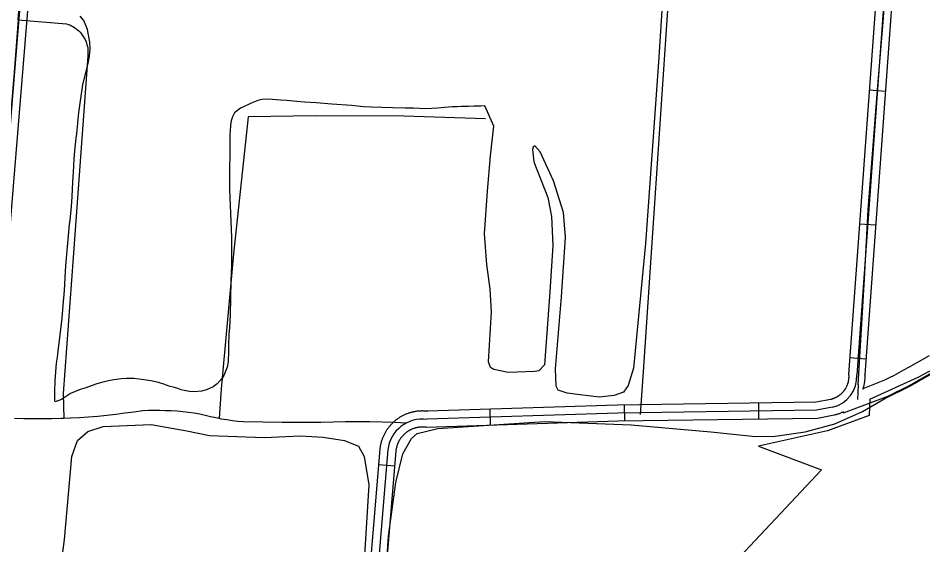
# Model space of a CAD drawing. Extents: x 3419139 to 3457078, y 540382 to 565875.
# Drawn here: x 3447012 to 3448697, y 546974 to 547955 of the extents above; entities that cross this region are included whole.
import ezdxf

# ---------------------------------------------------------------- set-up
doc = ezdxf.new("R2010")
doc.units = 0
for name, color, linetype in [('V-DTCH-CNTR', 7, 'Continuous'), ('V-ROAD-CNTR', 7, 'Continuous'), ('V-SITE-VEGE', 7, 'Continuous'), ('V-TOPO-SHOR', 7, 'Continuous')]:
    doc.layers.add(name, color=color, linetype=linetype)

msp = doc.modelspace()

# ---------------------------------------------------------------- linework, layer by layer
at = {"layer": 'V-DTCH-CNTR'}
msp.add_line((3448576.4, 547272.5), (3448575, 547244.8), dxfattribs=at)
for points in [[(3448622.7, 547948.5), (3448634, 548105.1), (3448647.3, 548287.4), (3448664.4, 548512.2), (3448677.1, 548730.2), (3448679.6, 548821.7), (3448690.1, 548993.3), (3448701.8, 549183.2), (3448716.9, 549400), (3448730.9, 549601.4), (3448744.5, 549814.6), (3448760.3, 550055.6), (3448774.7, 550274.8), (3448791.3, 550506.7), (3448808.4, 550756.8), (3448822.7, 550961.7), (3448839.8, 551202.3), (3448853.3, 551412.8), (3448853, 551472.2)], [(3447012.7, 547952), (3447022.6, 548073.6), (3447030.5, 548202.8), (3447033.9, 548246.8), (3447050.2, 548464.7), (3447062.3, 548634.3), (3447073.3, 548792), (3447084.7, 548947.3), (3447090.4, 549016.3), (3447094.2, 549065), (3447108.7, 549217.2), (3447123.2, 549396.7), (3447128.5, 549465.2), (3447141.4, 549656.2), (3447157.3, 549866.2), (3447171.7, 550073.1), (3447187.2, 550287.4), (3447202.8, 550482.8), (3447213.3, 550663.8), (3447225.7, 550862.4), (3447229.9, 550909.9), (3447244, 551082.3), (3447258.4, 551280.8)], [(3448637.5, 548152.9), (3448525.9, 548153.7), (3448368, 548156.1), (3448234.5, 548159.3), (3448219.1, 547933.5), (3448192.6, 547545.8), (3448176.5, 547305.8), (3448170.5, 547216.9)], [(3447012.7, 547952), (3447004.2, 547846.8), (3446994.1, 547721.2), (3446978, 547514.5), (3446977.9, 547514.2), (3446959.8, 547297.9), (3446953.9, 547212.6), (3446942.4, 546981.6), (3446925, 546745.7), (3446907.2, 546480.8), (3446900.7, 546407)], [(3447012.7, 547952), (3447102.2, 547944.9), (3447105.4, 547943.8), (3447108.5, 547942.6), (3447111.6, 547941.2), (3447114.5, 547939.6), (3447117.4, 547937.8), (3447120.1, 547935.9), (3447122.7, 547933.8), (3447125.2, 547931.5), (3447127.6, 547929.1), (3447129.8, 547926.6), (3447131.8, 547923.9), (3447133.7, 547921.2), (3447135.4, 547918.3), (3447137, 547915.3), (3447138.3, 547912.2), (3447139.5, 547909.1), (3447140.5, 547905.9), (3447141.3, 547902.6), (3447141.9, 547899.3), (3447142.3, 547884.8), (3447114.6, 547509.7), (3447096.5, 547255.9), (3447097.3, 547209.4)], [(3448576.4, 547272.5), (3448588.3, 547469.8), (3448595, 547598.3), (3448612, 547813.7), (3448622.7, 547948.5)], [(3447882.7, 547767.8), (3447730.7, 547772.5), (3447566.5, 547773.4), (3447440.4, 547771.8), (3447413.6, 547516.1), (3447390.7, 547264.7), (3447386.6, 547209.3)], [(3447735.6, 547201.1), (3447712.9, 547202), (3447690.1, 547202.7), (3447667.3, 547203.1), (3447644.5, 547203.3), (3447621.7, 547203.2), (3447598.9, 547202.9), (3447576.1, 547202.3), (3447540, 547202.2), (3447503.9, 547202.3), (3447467.9, 547202.6), (3447431.8, 547203.1), (3447421.5, 547204.1), (3447411.2, 547205.3), (3447401, 547206.8), (3447390.8, 547208.5), (3447386.6, 547209.3), (3447380.6, 547210.5), (3447370.5, 547212.6), (3447360.4, 547215.1), (3447350.4, 547217.7), (3447339.9, 547219.3), (3447329.3, 547220.7), (3447318.8, 547221.9), (3447308.2, 547222.9), (3447297.5, 547223.6), (3447286.9, 547224.1), (3447276.2, 547224.4), (3447265.6, 547224.5), (3447255, 547224.4), (3447244.3, 547224), (3447227.6, 547221.5), (3447210.8, 547219.2), (3447194.1, 547217.1), (3447177.3, 547215.2), (3447160.5, 547213.5), (3447143.6, 547212.1), (3447126.7, 547210.9), (3447109.9, 547209.9), (3447097.3, 547209.4), (3447092.5, 547209.3), (3447075.2, 547208.8), (3447057.9, 547208.7), (3447040.5, 547208.7), (3447023.2, 547209), (3447005.8, 547209.6)]]:
    msp.add_lwpolyline(points, dxfattribs=at)
at = {"layer": 'V-ROAD-CNTR'}
for p, q in [((3448627, 547818.8), (3448597.1, 547821)), ((3448609, 547569.4), (3448579, 547571.6)), ((3448590.9, 547320.1), (3448561, 547322.3)), ((3448391.6, 547208.3), (3448391.2, 547238.3)), ((3447892.1, 547196.9), (3447891.1, 547226.9)), ((3448141.7, 547204.8), (3448141.2, 547234.8)), ((3447713.3, 547120.9), (3447683.4, 547123.4))]:
    msp.add_line(p, q, dxfattribs=at)
for points in [[(3446879.4, 546266.8), (3446896.9, 546378.7), (3446908.6, 546493.5), (3446937.9, 546930.9), (3446983.2, 547574.9), (3447028.9, 548137.5), (3447051.8, 548457.4), (3447079.9, 548868), (3447089.2, 549035.8), (3447105.9, 549132.9), (3447129.6, 549483.1), (3447181.5, 550222.3), (3447236.7, 550958.7), (3447270.4, 551432), (3447297, 551806.6), (3447321.7, 552154.8), (3447346.4, 552500.8), (3447393, 553181.3)], [(3446894.2, 546264.5), (3446911.8, 546376.8), (3446923.5, 546492.2), (3446952.8, 546929.9), (3446998.2, 547573.8), (3447043.8, 548136.4), (3447066.7, 548456.3), (3447094.9, 548867.1), (3447104.1, 549034.1), (3447120.8, 549131.1), (3447144.5, 549482), (3447196.4, 550221.2), (3447251.7, 550957.6), (3447285.3, 551430.9), (3447311.9, 551805.5), (3447336.6, 552153.7), (3447361.3, 552499.7), (3447407.9, 553180.3)], [(3448820.4, 550949.3), (3448809.7, 550768.5), (3448748.3, 549865.8), (3448679, 548778.2), (3448629.1, 548055.3), (3448573.7, 547291.1)], [(3448665.5, 548803.5), (3448664, 548779.2), (3448614.1, 548056.3), (3448558.7, 547291.2), (3448558.8, 547289.9), (3448558.8, 547289.1)], [(3448695.6, 548802.9), (3448693.9, 548777.2), (3448644.1, 548054.2), (3448588.8, 547290.9), (3448588.8, 547291.2), (3448588.8, 547290)], [(3448585.6, 547265.5), (3448598, 547270.2), (3448607.4, 547273.9), (3448616.6, 547277.8), (3448625.8, 547281.8), (3448634.9, 547286.1), (3448644, 547290.5), (3448652.9, 547295.1), (3448661.7, 547299.9), (3448670.6, 547304.9), (3448709.2, 547326.8)], [(3448558.8, 547289.1), (3448558.8, 547288.3), (3448558.8, 547287.6), (3448558.8, 547286.8), (3448558.8, 547286), (3448558.8, 547285.2), (3448558.7, 547284.5), (3448558.6, 547283.7), (3448558.6, 547282.9), (3448558.5, 547282.2), (3448558.4, 547281.4), (3448558.3, 547280.6), (3448558.1, 547279.9), (3448558, 547279.1), (3448557.8, 547278.4), (3448557.6, 547277.6), (3448557.5, 547276.9), (3448557.3, 547276.2), (3448557.1, 547275.4), (3448556.8, 547274.6), (3448556.6, 547273.9), (3448556.4, 547273.2), (3448556.1, 547272.5), (3448555.8, 547271.8), (3448555.5, 547271.1), (3448555.2, 547270.3), (3448554.9, 547269.6), (3448554.6, 547269), (3448554.3, 547268.2), (3448553.9, 547267.6), (3448553.5, 547266.9), (3448553.2, 547266.2), (3448552.8, 547265.6), (3448552.4, 547264.9), (3448552, 547264.2), (3448551.6, 547263.6), (3448551.2, 547262.9), (3448550.7, 547262.3), (3448550.3, 547261.7), (3448549.8, 547261), (3448549.4, 547260.5), (3448548.9, 547259.9), (3448548.3, 547259.2), (3448547.9, 547258.7), (3448547.4, 547258.1), (3448546.8, 547257.5), (3448546.3, 547257), (3448545.8, 547256.5), (3448545.2, 547255.9), (3448544.6, 547255.4), (3448544.1, 547254.9), (3448543.5, 547254.4), (3448542.9, 547253.9), (3448542.3, 547253.4), (3448541.7, 547252.9), (3448541.1, 547252.4), (3448540.4, 547252), (3448539.8, 547251.5), (3448539.2, 547251.1), (3448538.5, 547250.7), (3448537.9, 547250.3), (3448537.2, 547249.9), (3448536.6, 547249.5), (3448535.9, 547249.1), (3448535.2, 547248.7), (3448534.5, 547248.4), (3448533.9, 547248.1), (3448533.2, 547247.8), (3448532.4, 547247.4), (3448531.7, 547247.1), (3448531, 547246.8), (3448530.3, 547246.6), (3448529.6, 547246.3), (3448528.8, 547246), (3448528.2, 547245.8), (3448527.4, 547245.6), (3448526.6, 547245.3), (3448525.9, 547245.2), (3448525.5, 547245.1), (3448497.4, 547239.7), (3448128.5, 547234.6), (3447774.4, 547223.1), (3447775.4, 547222.9), (3447773.9, 547223.1), (3447772.5, 547223.2), (3447771.1, 547223.3), (3447769.8, 547223.4), (3447768.4, 547223.5), (3447766.9, 547223.5), (3447765.6, 547223.6), (3447764.2, 547223.6), (3447762.8, 547223.5), (3447761.4, 547223.5), (3447760, 547223.4), (3447758.7, 547223.3), (3447757.3, 547223.2), (3447755.8, 547223), (3447754.5, 547222.9), (3447753.1, 547222.7), (3447751.8, 547222.5), (3447750.4, 547222.2)], [(3448548.9, 547219.8), (3448608.8, 547242.2), (3448618.7, 547246.1), (3448628.5, 547250.2), (3448638.2, 547254.5), (3448647.9, 547259), (3448657.4, 547263.7), (3448666.9, 547268.6), (3448676.2, 547273.6), (3448685.4, 547278.8), (3448724.1, 547300.7)], [(3448588.8, 547290), (3448588.8, 547288.6), (3448588.8, 547287.3), (3448588.8, 547286.1), (3448588.8, 547284.8), (3448588.7, 547283.5), (3448588.6, 547282.2), (3448588.5, 547280.9), (3448588.4, 547279.6), (3448588.2, 547278.3), (3448588.1, 547277), (3448587.9, 547275.8), (3448587.6, 547274.5), (3448587.4, 547273.2), (3448587.1, 547272), (3448586.8, 547270.7), (3448586.5, 547269.4), (3448586.2, 547268.2), (3448585.9, 547267), (3448585.5, 547265.8), (3448585.1, 547264.5), (3448584.8, 547263.8)], [(3447750.4, 547222.2), (3447749, 547221.9), (3447747.6, 547221.6), (3447746.3, 547221.3), (3447745, 547221), (3447743.6, 547220.6), (3447742.3, 547220.2), (3447740.9, 547219.8), (3447739.6, 547219.4), (3447738.3, 547219), (3447737, 547218.5), (3447735.7, 547218), (3447734.4, 547217.4), (3447733.2, 547216.9), (3447731.9, 547216.4), (3447730.6, 547215.8), (3447729.3, 547215.1), (3447728.1, 547214.5), (3447726.9, 547213.9), (3447725.7, 547213.2), (3447724.5, 547212.5), (3447723.3, 547211.8), (3447722.1, 547211), (3447721, 547210.3), (3447719.8, 547209.5), (3447718.7, 547208.7), (3447717.6, 547207.9), (3447716.4, 547207), (3447715.3, 547206.2), (3447714.3, 547205.3), (3447713.2, 547204.4), (3447712.2, 547203.5), (3447711.1, 547202.6), (3447710.1, 547201.6), (3447709.1, 547200.6), (3447708.1, 547199.6), (3447707.2, 547198.6), (3447706.2, 547197.7), (3447705.3, 547196.6), (3447704.4, 547195.5), (3447703.5, 547194.5), (3447702.6, 547193.4), (3447701.7, 547192.3), (3447700.9, 547191.2), (3447700.1, 547190.1), (3447699.3, 547188.9), (3447698.5, 547187.8), (3447697.8, 547186.6), (3447697.1, 547185.4), (3447696.3, 547184.2), (3447695.6, 547183), (3447695, 547181.8), (3447694.3, 547180.6), (3447693.7, 547179.3), (3447693.1, 547178.1), (3447692.5, 547176.8), (3447691.9, 547175.6), (3447691.4, 547174.3), (3447690.9, 547173), (3447690.4, 547171.7), (3447689.9, 547170.4), (3447689.5, 547169), (3447689, 547167.7), (3447688.6, 547166.4), (3447688.3, 547165.1), (3447687.9, 547163.8), (3447687.6, 547162.4), (3447687.3, 547161), (3447687, 547159.7), (3447686.7, 547158.3), (3447686.5, 547156.9), (3447686.3, 547155.6), (3447686.1, 547154.2), (3447685.9, 547152.6), (3447613.5, 546281.4)], [(3448548.9, 547222.1), (3448548, 547221.6), (3448546.8, 547221), (3448545.6, 547220.5), (3448544.5, 547220), (3448543.3, 547219.4), (3448542.1, 547219), (3448540.9, 547218.5), (3448539.7, 547218), (3448538.5, 547217.6), (3448537.2, 547217.2), (3448536, 547216.8), (3448534.8, 547216.5), (3448533.5, 547216.1), (3448531.9, 547215.7), (3448500.4, 547209.8), (3448129.2, 547204.6), (3447772.6, 547193), (3447771.3, 547193.2), (3447770.6, 547193.3), (3447769.7, 547193.4), (3447768.9, 547193.4), (3447768, 547193.5), (3447767.1, 547193.5), (3447766.3, 547193.6), (3447765.4, 547193.6), (3447764.5, 547193.6), (3447763.7, 547193.6), (3447762.8, 547193.5), (3447761.9, 547193.5), (3447761, 547193.4), (3447760.2, 547193.3), (3447759.3, 547193.2), (3447758.5, 547193.1), (3447757.6, 547193), (3447756.7, 547192.9), (3447755.9, 547192.7)], [(3448528.7, 547230.4), (3448498.9, 547224.8), (3448128.9, 547219.6), (3447773.5, 547208)], [(3447755.9, 547192.7), (3447755.1, 547192.6), (3447754.2, 547192.4), (3447753.3, 547192.2), (3447752.5, 547192), (3447751.7, 547191.7), (3447750.8, 547191.5), (3447750, 547191.2), (3447749.2, 547191), (3447748.4, 547190.7), (3447747.5, 547190.4), (3447746.8, 547190.1), (3447746, 547189.8), (3447745.1, 547189.4), (3447744.3, 547189.1), (3447743.6, 547188.7), (3447742.8, 547188.3), (3447742, 547187.9), (3447741.3, 547187.5), (3447740.5, 547187.1), (3447739.8, 547186.6), (3447739, 547186.2), (3447738.3, 547185.8), (3447737.6, 547185.3), (3447736.9, 547184.8), (3447736.1, 547184.3), (3447735.4, 547183.8), (3447734.8, 547183.3), (3447734.1, 547182.7), (3447733.4, 547182.2), (3447732.7, 547181.6), (3447732.1, 547181), (3447731.4, 547180.5), (3447730.8, 547179.9), (3447730.2, 547179.3), (3447729.6, 547178.7), (3447729, 547178), (3447728.4, 547177.4), (3447727.8, 547176.8), (3447727.3, 547176.1), (3447726.7, 547175.4), (3447726.1, 547174.8), (3447725.6, 547174.1), (3447725.1, 547173.4), (3447724.6, 547172.7), (3447724.1, 547172), (3447723.6, 547171.3), (3447723.1, 547170.5), (3447722.7, 547169.8), (3447722.2, 547169), (3447721.8, 547168.3), (3447721.4, 547167.5), (3447721, 547166.8), (3447720.6, 547166), (3447720.2, 547165.2), (3447719.8, 547164.4), (3447719.5, 547163.6), (3447719.1, 547162.9), (3447718.8, 547162.1), (3447718.5, 547161.2), (3447718.2, 547160.4), (3447717.9, 547159.6), (3447717.7, 547158.8), (3447717.4, 547157.9), (3447717.2, 547157.1), (3447716.9, 547156.3), (3447716.8, 547155.5), (3447716.6, 547154.6), (3447716.4, 547153.7), (3447716.2, 547152.9), (3447716.1, 547152), (3447715.9, 547151.1), (3447715.8, 547150.3), (3447715.7, 547149.6), (3447643.4, 546279.7)], [(3447700.8, 547151.1), (3447628.4, 546280.6)]]:
    msp.add_lwpolyline(points, dxfattribs=at)
for centre, radius, start, end in [((3448514.8, 547287.8), 59.1, 283.6667, 3.1526), ((3447765, 547143.9), 64.6, 82.474, 173.6071)]:
    msp.add_arc(centre, radius, start, end, dxfattribs=at)
at = {"layer": 'V-SITE-VEGE'}
for p, q in [((3448672.7, 547269.6), (3448781.2, 547331.6)), ((3448626.3, 547246.8), (3448672.7, 547269.6)), ((3448584.7, 547222.5), (3448626.3, 547246.8)), ((3448532.8, 547199.7), (3448584.7, 547222.5)), ((3447794.1, 547190.8), (3447992.2, 547204.1)), ((3447992.2, 547204.1), (3448154, 547197.8)), ((3447755.6, 547181.4), (3447794.1, 547190.8)), ((3448154, 547197.8), (3448301.8, 547184.4)), ((3448477.8, 547184.8), (3448532.8, 547199.7)), ((3447728.9, 547143.7), (3447744.6, 547172)), ((3447744.6, 547172), (3447755.6, 547181.4)), ((3448301.8, 547184.4), (3448385.1, 547175.7)), ((3448385.1, 547175.7), (3448421.8, 547176.5)), ((3448421.8, 547176.5), (3448477.8, 547184.8)), ((3447715.5, 547090.3), (3447728.9, 547143.7)), ((3447702.1, 546990.5), (3447715.5, 547090.3)), ((3447695, 546886), (3447702.1, 546990.5))]:
    msp.add_line(p, q, dxfattribs=at)
for points in [[(3448220.2, 548114.4), (3448204.9, 547873.1), (3448180.3, 547535.8), (3448158.2, 547303.4), (3448147.9, 547271.1), (3448139.3, 547258.5), (3448121.9, 547252.2), (3448094.4, 547249.5), (3448058.9, 547253.5), (3448034.5, 547256.6), (3448017.9, 547262.1), (3448014, 547270), (3448013.2, 547302.3), (3448024.3, 547436.3), (3448031.4, 547547.4), (3448027.5, 547593.1), (3448009.4, 547652.2), (3447984.2, 547706.6), (3447974.7, 547717.6), (3447971.6, 547715.2), (3447970, 547710.5), (3447972.4, 547687.6), (3447998.4, 547621.5), (3448005.4, 547586), (3448007.8, 547531.6), (3448002.2, 547445.7), (3447992.7, 547309.4), (3447981.7, 547298.4), (3447974.6, 547296.8), (3447925, 547295.3), (3447898.2, 547300.8), (3447891.9, 547304.7), (3447887.9, 547315), (3447893.5, 547408), (3447891.1, 547450.5), (3447884.8, 547496.2), (3447880.9, 547553.7), (3447886.5, 547633.3), (3447892, 547698.7), (3447898.3, 547753.9), (3447881.3, 547792), (3447874.1, 547791.2), (3447860.7, 547791.1), (3447851, 547790.7), (3447837.9, 547790.7), (3447830.4, 547790.3), (3447821, 547790.3), (3447813.9, 547789.5), (3447806.4, 547789.1), (3447793.4, 547787.9), (3447782.9, 547786.8), (3447770.2, 547786.7), (3447748.8, 547787.4), (3447733.1, 547787.4), (3447709.2, 547788), (3447670.3, 547789.8), (3447655.3, 547790.1), (3447633.2, 547792.6), (3447596.2, 547795.1), (3447567, 547797.3), (3447545.7, 547799.1), (3447531.4, 547800.2), (3447512.4, 547802), (3447500.8, 547802.3), (3447485.8, 547803.7), (3447476.8, 547804.5), (3447466, 547803.7), (3447458.9, 547802.2), (3447449.5, 547798.4), (3447443.5, 547795.8), (3447433.5, 547790.9), (3447426.7, 547787.8), (3447418.1, 547781.5), (3447415.5, 547778.8), (3447411.4, 547771.3), (3447410, 547767.6), (3447408.5, 547761.6), (3447407.8, 547754.9), (3447406.7, 547737.3), (3447406.4, 547721.9), (3447406.5, 547696.9), (3447405.8, 547679.7), (3447405.9, 547635.9), (3447409.6, 547547.6), (3447409.7, 547494.5), (3447408.7, 547466.1), (3447407.4, 547402.5), (3447406, 547378.9), (3447404.9, 547366.2), (3447404.2, 547347.1), (3447403.9, 547334.4), (3447403.6, 547315.6), (3447401.4, 547305.2), (3447395.5, 547289.4), (3447392.5, 547284.9), (3447382.8, 547274.1), (3447375.7, 547268.4), (3447363, 547263.1), (3447354, 547260.5), (3447340.6, 547259), (3447331.6, 547260)], [(3447331.6, 547260), (3447321.5, 547261.5), (3447316.2, 547263), (3447309.5, 547265.2), (3447303.5, 547267.4), (3447293, 547270), (3447285.5, 547272.6), (3447273.9, 547276.3), (3447259.3, 547280), (3447250.7, 547280.7), (3447237.6, 547282.9), (3447228.3, 547284), (3447214, 547284), (3447204.7, 547283.2), (3447190.5, 547281.3), (3447180.8, 547279.7), (3447168, 547276.3), (3447159.1, 547274.1), (3447136.3, 547266.1), (3447128.1, 547263.5), (3447110.1, 547255.9), (3447100.4, 547249.6), (3447093, 547245), (3447081.4, 547240.5), (3447080.6, 547242.4), (3447080.6, 547259.2), (3447081.2, 547280.2), (3447082.3, 547296.3), (3447083.8, 547312.7), (3447085.6, 547323.6), (3447087, 547334.8), (3447090.7, 547365.1), (3447094.3, 547396.6), (3447096.8, 547428), (3447097.9, 547439.6), (3447099.4, 547458.7), (3447099.7, 547472.9), (3447101.1, 547494.2), (3447102.2, 547508.4), (3447104.4, 547529.4), (3447108, 547570.9), (3447109.1, 547578.8), (3447111.6, 547604.6), (3447113, 547622.6), (3447114.4, 547650.3), (3447115.5, 547668.6), (3447116.9, 547692.5), (3447118, 547707.9), (3447120.5, 547731.8), (3447121.6, 547740.1), (3447125.2, 547779.7), (3447128.2, 547801.1), (3447132.9, 547831.4), (3447137, 547849.4), (3447142.5, 547871.1), (3447145.5, 547884.6), (3447146.5, 547898.4), (3447146.1, 547910.7), (3447141.6, 547933.9), (3447134.8, 547950.7), (3447127.6, 547959.3)], [(3447076.7, 546815), (3447098.8, 546983.9), (3447112.2, 547138.7), (3447123.2, 547168.6), (3447142.1, 547185.1), (3447170.4, 547194.5), (3447259.9, 547198.4), (3447326.7, 547186.6), (3447368.4, 547177.9), (3447470.5, 547174), (3447538.1, 547177.1), (3447580.5, 547174.7), (3447619.8, 547168.4), (3447645.8, 547158.2), (3447656.8, 547138.5), (3447665.4, 547085.9), (3447653.5, 546894.2)]]:
    msp.add_lwpolyline(points, dxfattribs=at)
at = {"layer": 'V-TOPO-SHOR'}
for points in [[(3448598.4, 547245.6), (3448688, 547286.5), (3448763.9, 547327), (3448826.4, 547365.1), (3448918.1, 547426.4), (3449042.3, 547511.3), (3449165, 547595), (3449312.5, 547690.8), (3449447.8, 547783.2), (3449599.2, 547890.5), (3449674.8, 547945.4)], [(3448598.4, 547245.6), (3448597.2, 547215.1), (3448519.2, 547186.8), (3448390.8, 547158.3), (3448508.3, 547114.1), (3448013.4, 546586.8), (3447640.8, 546194.1), (3447351.6, 545885.5)]]:
    msp.add_lwpolyline(points, dxfattribs=at)

doc.saveas('drawing.dxf')
